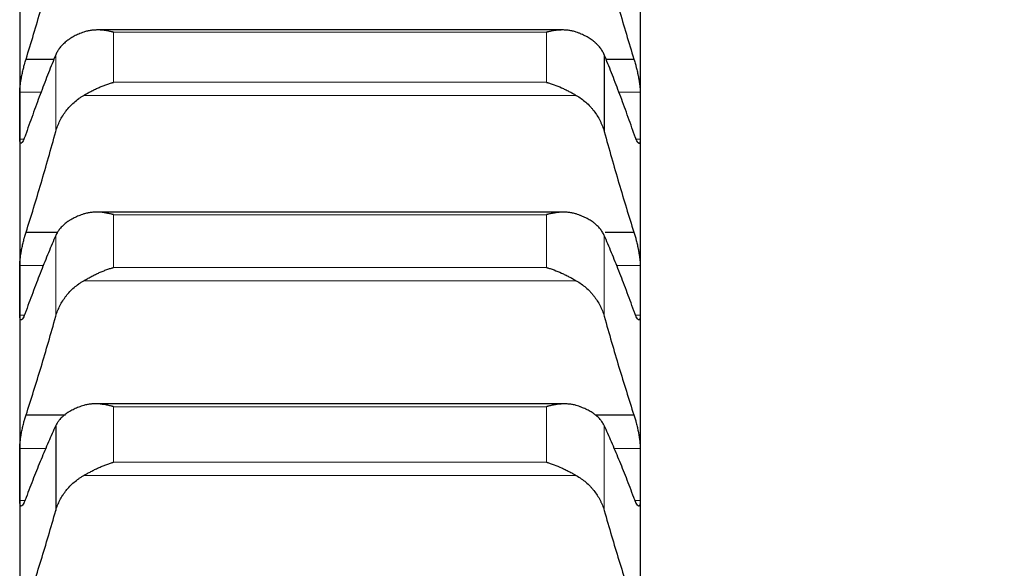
# Model space of a CAD drawing. Header units: inches. Extents: x 0 to 20790, y -12 to 14700.
# Tile 378 of 436: x 14115 to 14198, y 10445 to 10491. Entities that reach past the tile are written whole.
import ezdxf

# ---------------------------------------------------------------- set-up
doc = ezdxf.new("R2010")
doc.units = ezdxf.units.IN
doc.layers.add('1', color=7, linetype='Continuous', true_color=0xffffff)
doc.layers.add('254', color=7, linetype='Continuous', true_color=0xffffff)
doc.styles.add('latin_extended', font='simplex.shx')
doc.dimstyles.get("Standard").update_dxf_attribs({"dimtxt": 0.18, "dimasz": 0.18, "dimexe": 0.18, "dimexo": 0.0625, "dimgap": 0.09, "dimtad": 0, "dimtih": 1, "dimtoh": 1, "dimdec": 4, "dimzin": 0, "dimdsep": 46, "dimtxsty": 'Standard', "dimcen": 0.09, "dimadec": 0, "dimazin": 0, "dimtfac": 1, "dimtdec": 4, "dimtofl": 0, "dimtmove": 0, "dimatfit": 3, "dimfxl": 1, "dimtolj": 1, "dimtzin": 0, "dimarcsym": 0})

# ---------------------------------------------------------------- blocks, each defined once
blk = doc.blocks.new('_U7')
at = {"layer": '254', "color": 3, "linetype": 'Continuous', "lineweight": 13, "transparency": 16777216}
for p, q in [((13904.097, 12440.963), (13904.097, 12953.963)), ((14417.097, 9634.463), (14417.097, 12953.963)), ((14026.597, 12918.963), (14294.597, 12918.963))]:
    blk.add_line(p, q, dxfattribs=at)
at = {"layer": '254', "color": 3, "transparency": 16777216}
for points in [[(14026.597, 12939.38), (14026.597, 12898.546), (13904.097, 12918.963)], [(14294.597, 12898.546), (14294.597, 12939.38), (14417.097, 12918.963)]]:
    blk.add_solid(points, dxfattribs=at)
at = {"layer": 'Defpoints', "color": 0, "transparency": 16777216}
for p in [(14417.097, 12918.963), (13904.097, 12405.963), (14417.097, 9599.463)]:
    blk.add_point(p, dxfattribs=at)
at = {"layer": '254', "color": 2, "lineweight": 13, "transparency": 16777216, "insert": (13984.304, 13102.713), "char_height": 122.5, "attachment_point": 1, "style": 'latin_extended'}
blk.add_mtext('\\A1;513', dxfattribs=at)

msp = doc.modelspace()

# ---------------------------------------------------------------- linework, layer by layer
at = {"layer": '1', "color": 2, "linetype": 'Continuous', "lineweight": 25}
for p, q in [((14115.097, 10497.187), (14115.097, 10483.354)), ((14167.097, 10497.187), (14167.097, 10483.354)), ((14160.591, 10490.529), (14121.611, 10490.529)), ((14164.071, 10488.452), (14164.071, 10482.021)), ((14115.635, 10488.095), (14117.989, 10488.095)), ((14164.205, 10488.095), (14166.56, 10488.095)), ((14115.097, 10483.354), (14115.097, 10468.707)), ((14167.097, 10483.354), (14167.097, 10468.707)), ((14160.665, 10475.258), (14121.526, 10475.258)), ((14115.635, 10473.577), (14118.269, 10473.577)), ((14164.146, 10473.577), (14166.56, 10473.577)), ((14115.097, 10468.707), (14115.097, 10453.269)), ((14167.097, 10468.707), (14167.097, 10453.269)), ((14160.74, 10459.186), (14121.441, 10459.186)), ((14115.635, 10458.259), (14118.934, 10458.259)), ((14163.327, 10458.259), (14166.56, 10458.259)), ((14118.123, 10457.362), (14118.123, 10450.247)), ((14115.097, 10453.269), (14115.097, 10437.063)), ((14167.097, 10453.269), (14167.097, 10437.063))]:
    msp.add_line(p, q, dxfattribs=at)
at = {"layer": '1', "color": 110, "linetype": 'Continuous', "lineweight": 13}
for p, q in [((14122.953, 10490.34), (14159.241, 10490.34)), ((14122.953, 10490.34), (14122.953, 10486.141)), ((14159.241, 10490.34), (14159.241, 10486.141)), ((14118.123, 10488.452), (14118.123, 10482.021)), ((14122.953, 10486.141), (14159.241, 10486.141)), ((14115.1, 10485.324), (14116.942, 10485.324)), ((14120.466, 10485.048), (14161.729, 10485.048)), ((14165.252, 10485.324), (14167.095, 10485.324)), ((14115.1, 10481.385), (14115.456, 10481.385)), ((14166.745, 10481.385), (14167.095, 10481.385)), ((14122.953, 10475.045), (14159.241, 10475.045)), ((14122.953, 10475.045), (14122.953, 10470.619)), ((14159.241, 10475.045), (14159.241, 10470.619)), ((14118.123, 10473.306), (14118.123, 10466.528)), ((14164.071, 10473.306), (14164.071, 10466.528)), ((14115.1, 10470.788), (14117.131, 10470.788)), ((14122.953, 10470.619), (14159.241, 10470.619)), ((14165.064, 10470.788), (14167.095, 10470.788)), ((14120.466, 10469.512), (14161.729, 10469.512)), ((14115.1, 10466.626), (14115.491, 10466.626)), ((14166.7, 10466.626), (14167.095, 10466.626)), ((14122.953, 10458.947), (14159.241, 10458.947)), ((14122.953, 10458.947), (14122.953, 10454.301)), ((14159.241, 10458.947), (14159.241, 10454.301)), ((14164.071, 10457.362), (14164.071, 10450.247)), ((14115.1, 10455.457), (14117.337, 10455.457)), ((14164.857, 10455.457), (14167.095, 10455.457)), ((14122.953, 10454.301), (14159.241, 10454.301)), ((14120.466, 10453.183), (14161.729, 10453.183)), ((14115.1, 10451.08), (14115.53, 10451.08)), ((14166.659, 10451.08), (14167.095, 10451.08))]:
    msp.add_line(p, q, dxfattribs=at)
at = {"layer": '1', "color": 2, "linetype": 'Continuous', "lineweight": 25}
for points in [[(14115.635, 10488.095), (14115.846, 10488.778), (14116.266, 10490.162), (14116.891, 10492.289), (14117.51, 10494.465), (14117.92, 10495.95), (14118.123, 10496.701)], [(14164.071, 10496.701), (14164.275, 10495.95), (14164.684, 10494.465), (14165.304, 10492.289), (14165.929, 10490.162), (14166.349, 10488.778), (14166.56, 10488.095)], [(14118.123, 10488.452), (14117.92, 10487.959), (14117.51, 10486.946), (14116.891, 10485.341), (14116.266, 10483.652), (14115.846, 10482.469), (14115.635, 10481.863)], [(14166.56, 10481.863), (14166.349, 10482.469), (14165.929, 10483.652), (14165.304, 10485.341), (14164.684, 10486.946), (14164.275, 10487.959), (14164.071, 10488.452)], [(14115.097, 10483.354), (14115.097, 10484.011), (14115.098, 10484.668), (14115.1, 10485.324)], [(14167.095, 10485.324), (14167.096, 10484.668), (14167.097, 10484.011), (14167.097, 10483.354)], [(14115.1, 10481.385), (14115.098, 10482.041), (14115.097, 10482.698), (14115.097, 10483.354)], [(14167.097, 10483.354), (14167.097, 10482.698), (14167.096, 10482.041), (14167.095, 10481.385)], [(14115.635, 10473.577), (14115.846, 10474.244), (14116.266, 10475.597), (14116.891, 10477.68), (14117.51, 10479.818), (14117.92, 10481.28), (14118.123, 10482.021)], [(14164.071, 10482.021), (14164.275, 10481.28), (14164.684, 10479.818), (14165.304, 10477.68), (14165.929, 10475.597), (14166.349, 10474.244), (14166.56, 10473.577)], [(14118.123, 10473.306), (14117.92, 10472.839), (14117.51, 10471.875), (14116.891, 10470.341), (14116.266, 10468.719), (14115.846, 10467.578), (14115.635, 10466.994)], [(14166.56, 10466.994), (14166.349, 10467.578), (14165.929, 10468.719), (14165.304, 10470.341), (14164.684, 10471.875), (14164.275, 10472.839), (14164.071, 10473.306)], [(14115.097, 10468.707), (14115.097, 10469.401), (14115.098, 10470.094), (14115.1, 10470.788)], [(14167.095, 10470.788), (14167.096, 10470.094), (14167.097, 10469.401), (14167.097, 10468.707)], [(14115.1, 10466.626), (14115.098, 10467.32), (14115.097, 10468.014), (14115.097, 10468.707)], [(14167.097, 10468.707), (14167.097, 10468.014), (14167.096, 10467.32), (14167.095, 10466.626)], [(14115.635, 10458.259), (14115.846, 10458.909), (14116.266, 10460.228), (14116.891, 10462.266), (14117.51, 10464.362), (14117.92, 10465.799), (14118.123, 10466.528)], [(14164.071, 10466.528), (14164.275, 10465.799), (14164.684, 10464.362), (14165.304, 10462.266), (14165.929, 10460.228), (14166.349, 10458.909), (14166.56, 10458.259)], [(14118.123, 10457.362), (14117.92, 10456.921), (14117.51, 10456.008), (14116.891, 10454.546), (14116.266, 10452.994), (14115.846, 10451.898), (14115.635, 10451.335)], [(14166.56, 10451.335), (14166.349, 10451.898), (14165.929, 10452.994), (14165.304, 10454.546), (14164.684, 10456.008), (14164.275, 10456.921), (14164.071, 10457.362)], [(14115.097, 10453.269), (14115.097, 10453.998), (14115.098, 10454.728), (14115.1, 10455.457)], [(14167.095, 10455.457), (14167.096, 10454.728), (14167.097, 10453.998), (14167.097, 10453.269)], [(14115.1, 10451.08), (14115.098, 10451.81), (14115.097, 10452.539), (14115.097, 10453.269)], [(14167.097, 10453.269), (14167.097, 10452.539), (14167.096, 10451.81), (14167.095, 10451.08)], [(14115.635, 10442.167), (14115.846, 10442.798), (14116.266, 10444.082), (14116.891, 10446.07), (14117.51, 10448.122), (14117.92, 10449.531), (14118.123, 10450.247)], [(14164.071, 10450.247), (14164.275, 10449.531), (14164.684, 10448.122), (14165.304, 10446.07), (14165.929, 10444.082), (14166.349, 10442.798), (14166.56, 10442.167)]]:
    msp.add_open_spline(points, degree=3, dxfattribs=at)
for points, knots in [([(14120.466, 10490.353), (14120.32, 10490.303), (14120.18, 10490.248), (14119.911, 10490.132), (14119.653, 10490.008), (14119.417, 10489.868), (14119.276, 10489.775), (14119.249, 10489.756), (14119.194, 10489.718), (14119.167, 10489.699), (14119.086, 10489.64), (14119.035, 10489.601), (14118.885, 10489.479), (14118.792, 10489.396), (14118.621, 10489.222), (14118.542, 10489.133), (14118.434, 10488.994), (14118.399, 10488.947), (14118.35, 10488.875), (14118.335, 10488.851), (14118.304, 10488.803), (14118.289, 10488.778), (14118.216, 10488.655), (14118.166, 10488.554), (14118.123, 10488.452)], [0, 0, 0, 0, 0.125, 0.125, 0.25, 0.375, 0.375, 0.40625, 0.40625, 0.4375, 0.4375, 0.5, 0.5, 0.625, 0.625, 0.75, 0.75, 0.8125, 0.8125, 0.84375, 0.84375, 0.875, 0.875, 1, 1, 1, 1]), ([(14122.953, 10490.34), (14122.95, 10490.341), (14122.947, 10490.342), (14122.94, 10490.344), (14122.937, 10490.345), (14122.927, 10490.347), (14122.907, 10490.352), (14122.86, 10490.364), (14122.768, 10490.387), (14122.689, 10490.404), (14122.531, 10490.437), (14122.426, 10490.456), (14122.112, 10490.504), (14121.904, 10490.523), (14121.593, 10490.531), (14121.489, 10490.529), (14121.334, 10490.522), (14121.282, 10490.518), (14121.178, 10490.508), (14121.126, 10490.503), (14120.971, 10490.482), (14120.869, 10490.463), (14120.666, 10490.416), (14120.566, 10490.388), (14120.466, 10490.353)], [0, 0, 0, 0, 0.003906, 0.003906, 0.007812, 0.007812, 0.015625, 0.03125, 0.0625, 0.125, 0.125, 0.25, 0.25, 0.5, 0.5, 0.625, 0.625, 0.6875, 0.6875, 0.75, 0.75, 0.875, 0.875, 1, 1, 1, 1]), ([(14161.729, 10490.353), (14161.629, 10490.388), (14161.529, 10490.416), (14161.328, 10490.463), (14161.226, 10490.481), (14161.023, 10490.509), (14160.92, 10490.518), (14160.713, 10490.529), (14160.609, 10490.531), (14160.399, 10490.526), (14160.294, 10490.52), (14160.085, 10490.501), (14159.98, 10490.488), (14159.769, 10490.456), (14159.664, 10490.437), (14159.506, 10490.404), (14159.427, 10490.387), (14159.334, 10490.364), (14159.288, 10490.352), (14159.268, 10490.347), (14159.255, 10490.344), (14159.248, 10490.342), (14159.241, 10490.34)], [0, 0, 0, 0, 0.125, 0.125, 0.25, 0.25, 0.375, 0.375, 0.5, 0.5, 0.625, 0.625, 0.75, 0.75, 0.875, 0.875, 0.9375, 0.96875, 0.984375, 0.992187, 0.992187, 1, 1, 1, 1]), ([(14164.071, 10488.452), (14164.028, 10488.554), (14163.978, 10488.655), (14163.864, 10488.849), (14163.735, 10489.039), (14163.577, 10489.219), (14163.448, 10489.35), (14163.403, 10489.393), (14163.332, 10489.456), (14163.309, 10489.477), (14163.26, 10489.519), (14163.236, 10489.539), (14163.111, 10489.641), (14162.899, 10489.795), (14162.664, 10489.935), (14162.417, 10490.067), (14162.288, 10490.13), (14162.118, 10490.204), (14162.083, 10490.218), (14162.014, 10490.247), (14161.909, 10490.289), (14161.802, 10490.328), (14161.729, 10490.353)], [0, 0, 0, 0, 0.125, 0.125, 0.25, 0.375, 0.375, 0.4375, 0.4375, 0.46875, 0.46875, 0.5, 0.5, 0.625, 0.75, 0.75, 0.875, 0.875, 0.90625, 0.90625, 0.9375, 1, 1, 1, 1]), ([(14115.1, 10485.324), (14115.1, 10485.362), (14115.102, 10485.444), (14115.11, 10485.58), (14115.119, 10485.68), (14115.127, 10485.758), (14115.13, 10485.785), (14115.136, 10485.839), (14115.139, 10485.867), (14115.157, 10486.006), (14115.173, 10486.123), (14115.198, 10486.275), (14115.203, 10486.306), (14115.211, 10486.353), (14115.214, 10486.369), (14115.22, 10486.4), (14115.234, 10486.479), (14115.26, 10486.622), (14115.286, 10486.75), (14115.313, 10486.879), (14115.327, 10486.944), (14115.371, 10487.14), (14115.402, 10487.267), (14115.449, 10487.455), (14115.465, 10487.517), (14115.49, 10487.608), (14115.499, 10487.639), (14115.515, 10487.699), (14115.524, 10487.729), (14115.566, 10487.876), (14115.6, 10487.989), (14115.635, 10488.095)], [0, 0, 0, 0, 0.0625, 0.125, 0.1875, 0.1875, 0.21875, 0.21875, 0.25, 0.25, 0.375, 0.375, 0.40625, 0.40625, 0.421875, 0.421875, 0.4375, 0.5, 0.5625, 0.5625, 0.625, 0.625, 0.75, 0.75, 0.8125, 0.8125, 0.84375, 0.84375, 0.875, 0.875, 1, 1, 1, 1]), ([(14166.56, 10488.095), (14166.594, 10487.989), (14166.628, 10487.877), (14166.679, 10487.701), (14166.695, 10487.642), (14166.72, 10487.55), (14166.728, 10487.519), (14166.745, 10487.457), (14166.753, 10487.425), (14166.793, 10487.268), (14166.823, 10487.141), (14166.867, 10486.948), (14166.881, 10486.883), (14166.901, 10486.785), (14166.908, 10486.753), (14166.921, 10486.688), (14166.927, 10486.656), (14166.958, 10486.496), (14166.981, 10486.371), (14167.006, 10486.218), (14167.01, 10486.187), (14167.02, 10486.127), (14167.024, 10486.097), (14167.037, 10486.008), (14167.045, 10485.951), (14167.065, 10485.785), (14167.076, 10485.681), (14167.085, 10485.56), (14167.087, 10485.537), (14167.09, 10485.491), (14167.091, 10485.469), (14167.094, 10485.403), (14167.095, 10485.363), (14167.095, 10485.324)], [0, 0, 0, 0, 0.125, 0.125, 0.1875, 0.1875, 0.21875, 0.21875, 0.25, 0.25, 0.375, 0.375, 0.4375, 0.4375, 0.46875, 0.46875, 0.5, 0.5, 0.625, 0.625, 0.65625, 0.65625, 0.6875, 0.6875, 0.75, 0.75, 0.875, 0.875, 0.90625, 0.90625, 0.9375, 0.9375, 1, 1, 1, 1]), ([(14120.466, 10485.048), (14120.565, 10485.106), (14120.666, 10485.164), (14120.867, 10485.276), (14120.968, 10485.331), (14121.172, 10485.437), (14121.275, 10485.489), (14121.481, 10485.59), (14121.585, 10485.639), (14121.795, 10485.733), (14121.9, 10485.778), (14122.11, 10485.863), (14122.215, 10485.904), (14122.425, 10485.98), (14122.53, 10486.016), (14122.689, 10486.066), (14122.768, 10486.09), (14122.86, 10486.116), (14122.907, 10486.129), (14122.927, 10486.134), (14122.94, 10486.138), (14122.947, 10486.139), (14122.953, 10486.141)], [0, 0, 0, 0, 0.125, 0.125, 0.25, 0.25, 0.375, 0.375, 0.5, 0.5, 0.625, 0.625, 0.75, 0.75, 0.875, 0.875, 0.9375, 0.96875, 0.984375, 0.992187, 0.992187, 1, 1, 1, 1]), ([(14159.241, 10486.141), (14159.245, 10486.14), (14159.248, 10486.139), (14159.254, 10486.138), (14159.258, 10486.137), (14159.268, 10486.134), (14159.288, 10486.129), (14159.334, 10486.116), (14159.427, 10486.09), (14159.506, 10486.066), (14159.664, 10486.016), (14159.769, 10485.98), (14160.083, 10485.866), (14160.291, 10485.782), (14160.602, 10485.643), (14160.705, 10485.594), (14160.861, 10485.518), (14160.913, 10485.493), (14161.016, 10485.44), (14161.068, 10485.413), (14161.223, 10485.332), (14161.325, 10485.277), (14161.528, 10485.164), (14161.629, 10485.107), (14161.729, 10485.048)], [0, 0, 0, 0, 0.003906, 0.003906, 0.007812, 0.007812, 0.015625, 0.03125, 0.0625, 0.125, 0.125, 0.25, 0.25, 0.5, 0.5, 0.625, 0.625, 0.6875, 0.6875, 0.75, 0.75, 0.875, 0.875, 1, 1, 1, 1]), ([(14118.123, 10482.021), (14118.166, 10482.175), (14118.216, 10482.327), (14118.331, 10482.625), (14118.46, 10482.918), (14118.617, 10483.2), (14118.747, 10483.407), (14118.792, 10483.475), (14118.862, 10483.576), (14118.886, 10483.61), (14118.934, 10483.676), (14118.959, 10483.709), (14119.084, 10483.872), (14119.295, 10484.121), (14119.53, 10484.351), (14119.777, 10484.57), (14119.907, 10484.674), (14120.077, 10484.797), (14120.111, 10484.821), (14120.18, 10484.869), (14120.285, 10484.939), (14120.393, 10485.006), (14120.466, 10485.048)], [0, 0, 0, 0, 0.125, 0.125, 0.25, 0.375, 0.375, 0.4375, 0.4375, 0.46875, 0.46875, 0.5, 0.5, 0.625, 0.75, 0.75, 0.875, 0.875, 0.90625, 0.90625, 0.9375, 1, 1, 1, 1]), ([(14161.729, 10485.048), (14161.875, 10484.963), (14162.015, 10484.872), (14162.283, 10484.677), (14162.541, 10484.47), (14162.777, 10484.241), (14162.918, 10484.09), (14162.946, 10484.059), (14163.001, 10483.998), (14163.028, 10483.966), (14163.108, 10483.872), (14163.16, 10483.808), (14163.309, 10483.613), (14163.402, 10483.479), (14163.574, 10483.205), (14163.653, 10483.065), (14163.761, 10482.849), (14163.795, 10482.776), (14163.844, 10482.665), (14163.86, 10482.628), (14163.891, 10482.554), (14163.906, 10482.516), (14163.978, 10482.328), (14164.028, 10482.175), (14164.071, 10482.021)], [0, 0, 0, 0, 0.125, 0.125, 0.25, 0.375, 0.375, 0.40625, 0.40625, 0.4375, 0.4375, 0.5, 0.5, 0.625, 0.625, 0.75, 0.75, 0.8125, 0.8125, 0.84375, 0.84375, 0.875, 0.875, 1, 1, 1, 1]), ([(14115.635, 10481.863), (14115.6, 10481.758), (14115.566, 10481.662), (14115.516, 10481.53), (14115.499, 10481.488), (14115.475, 10481.429), (14115.466, 10481.41), (14115.45, 10481.372), (14115.442, 10481.354), (14115.402, 10481.268), (14115.371, 10481.21), (14115.328, 10481.139), (14115.314, 10481.118), (14115.293, 10481.091), (14115.287, 10481.083), (14115.274, 10481.068), (14115.267, 10481.062), (14115.236, 10481.033), (14115.214, 10481.022), (14115.189, 10481.024), (14115.184, 10481.026), (14115.175, 10481.03), (14115.17, 10481.033), (14115.158, 10481.044), (14115.15, 10481.055), (14115.129, 10481.097), (14115.118, 10481.137), (14115.109, 10481.203), (14115.108, 10481.217), (14115.105, 10481.247), (14115.104, 10481.262), (14115.101, 10481.311), (14115.1, 10481.346), (14115.1, 10481.385)], [0, 0, 0, 0, 0.125, 0.125, 0.1875, 0.1875, 0.21875, 0.21875, 0.25, 0.25, 0.375, 0.375, 0.4375, 0.4375, 0.46875, 0.46875, 0.5, 0.5, 0.625, 0.625, 0.65625, 0.65625, 0.6875, 0.6875, 0.75, 0.75, 0.875, 0.875, 0.90625, 0.90625, 0.9375, 0.9375, 1, 1, 1, 1]), ([(14167.095, 10481.385), (14167.095, 10481.346), (14167.093, 10481.276), (14167.084, 10481.188), (14167.076, 10481.141), (14167.068, 10481.111), (14167.065, 10481.101), (14167.059, 10481.084), (14167.055, 10481.076), (14167.038, 10481.041), (14167.021, 10481.026), (14166.996, 10481.023), (14166.991, 10481.024), (14166.983, 10481.025), (14166.98, 10481.026), (14166.975, 10481.028), (14166.961, 10481.034), (14166.934, 10481.053), (14166.908, 10481.082), (14166.881, 10481.117), (14166.867, 10481.138), (14166.823, 10481.209), (14166.793, 10481.267), (14166.745, 10481.37), (14166.729, 10481.407), (14166.704, 10481.467), (14166.696, 10481.487), (14166.679, 10481.529), (14166.671, 10481.551), (14166.628, 10481.661), (14166.594, 10481.758), (14166.56, 10481.863)], [0, 0, 0, 0, 0.0625, 0.125, 0.1875, 0.1875, 0.21875, 0.21875, 0.25, 0.25, 0.375, 0.375, 0.40625, 0.40625, 0.421875, 0.421875, 0.4375, 0.5, 0.5625, 0.5625, 0.625, 0.625, 0.75, 0.75, 0.8125, 0.8125, 0.84375, 0.84375, 0.875, 0.875, 1, 1, 1, 1]), ([(14120.466, 10475.104), (14120.32, 10475.056), (14120.18, 10475.005), (14119.911, 10474.895), (14119.653, 10474.778), (14119.417, 10474.646), (14119.276, 10474.559), (14119.249, 10474.541), (14119.194, 10474.505), (14119.167, 10474.487), (14119.086, 10474.432), (14119.035, 10474.394), (14118.885, 10474.28), (14118.792, 10474.2), (14118.621, 10474.036), (14118.542, 10473.952), (14118.434, 10473.82), (14118.399, 10473.776), (14118.35, 10473.708), (14118.335, 10473.685), (14118.304, 10473.639), (14118.289, 10473.616), (14118.216, 10473.499), (14118.166, 10473.404), (14118.123, 10473.306)], [0, 0, 0, 0, 0.125, 0.125, 0.25, 0.375, 0.375, 0.40625, 0.40625, 0.4375, 0.4375, 0.5, 0.5, 0.625, 0.625, 0.75, 0.75, 0.8125, 0.8125, 0.84375, 0.84375, 0.875, 0.875, 1, 1, 1, 1]), ([(14122.953, 10475.045), (14122.95, 10475.046), (14122.947, 10475.047), (14122.94, 10475.048), (14122.937, 10475.049), (14122.927, 10475.052), (14122.907, 10475.057), (14122.86, 10475.07), (14122.768, 10475.094), (14122.689, 10475.112), (14122.531, 10475.148), (14122.426, 10475.169), (14122.112, 10475.222), (14121.904, 10475.245), (14121.593, 10475.258), (14121.489, 10475.259), (14121.334, 10475.254), (14121.282, 10475.252), (14121.178, 10475.244), (14121.126, 10475.239), (14120.971, 10475.222), (14120.869, 10475.205), (14120.666, 10475.162), (14120.566, 10475.136), (14120.466, 10475.104)], [0, 0, 0, 0, 0.003906, 0.003906, 0.007813, 0.007813, 0.015625, 0.03125, 0.0625, 0.125, 0.125, 0.25, 0.25, 0.5, 0.5, 0.625, 0.625, 0.6875, 0.6875, 0.75, 0.75, 0.875, 0.875, 1, 1, 1, 1]), ([(14161.729, 10475.104), (14161.629, 10475.136), (14161.529, 10475.162), (14161.328, 10475.205), (14161.226, 10475.221), (14161.023, 10475.245), (14160.92, 10475.252), (14160.713, 10475.259), (14160.609, 10475.258), (14160.399, 10475.25), (14160.294, 10475.242), (14160.085, 10475.219), (14159.98, 10475.204), (14159.769, 10475.169), (14159.664, 10475.148), (14159.506, 10475.112), (14159.427, 10475.094), (14159.334, 10475.07), (14159.288, 10475.057), (14159.268, 10475.052), (14159.255, 10475.048), (14159.248, 10475.047), (14159.241, 10475.045)], [0, 0, 0, 0, 0.125, 0.125, 0.25, 0.25, 0.375, 0.375, 0.5, 0.5, 0.625, 0.625, 0.75, 0.75, 0.875, 0.875, 0.9375, 0.96875, 0.984375, 0.992188, 0.992188, 1, 1, 1, 1]), ([(14164.071, 10473.306), (14164.028, 10473.404), (14163.978, 10473.499), (14163.864, 10473.684), (14163.735, 10473.863), (14163.577, 10474.033), (14163.448, 10474.157), (14163.403, 10474.198), (14163.332, 10474.258), (14163.309, 10474.278), (14163.26, 10474.317), (14163.236, 10474.336), (14163.111, 10474.432), (14162.899, 10474.578), (14162.664, 10474.709), (14162.417, 10474.834), (14162.288, 10474.893), (14162.118, 10474.963), (14162.083, 10474.977), (14162.014, 10475.003), (14161.909, 10475.043), (14161.802, 10475.08), (14161.729, 10475.104)], [0, 0, 0, 0, 0.125, 0.125, 0.25, 0.375, 0.375, 0.4375, 0.4375, 0.46875, 0.46875, 0.5, 0.5, 0.625, 0.75, 0.75, 0.875, 0.875, 0.90625, 0.90625, 0.9375, 1, 1, 1, 1]), ([(14115.1, 10470.788), (14115.1, 10470.829), (14115.102, 10470.914), (14115.11, 10471.056), (14115.119, 10471.159), (14115.127, 10471.24), (14115.13, 10471.267), (14115.136, 10471.323), (14115.139, 10471.351), (14115.157, 10471.494), (14115.173, 10471.613), (14115.198, 10471.768), (14115.203, 10471.799), (14115.211, 10471.847), (14115.214, 10471.863), (14115.22, 10471.894), (14115.234, 10471.974), (14115.26, 10472.118), (14115.286, 10472.247), (14115.313, 10472.376), (14115.327, 10472.441), (14115.371, 10472.636), (14115.402, 10472.763), (14115.449, 10472.949), (14115.465, 10473.01), (14115.49, 10473.1), (14115.499, 10473.13), (14115.515, 10473.19), (14115.524, 10473.219), (14115.566, 10473.364), (14115.6, 10473.473), (14115.635, 10473.577)], [0, 0, 0, 0, 0.0625, 0.125, 0.1875, 0.1875, 0.21875, 0.21875, 0.25, 0.25, 0.375, 0.375, 0.40625, 0.40625, 0.421875, 0.421875, 0.4375, 0.5, 0.5625, 0.5625, 0.625, 0.625, 0.75, 0.75, 0.8125, 0.8125, 0.84375, 0.84375, 0.875, 0.875, 1, 1, 1, 1]), ([(14166.56, 10473.577), (14166.594, 10473.473), (14166.628, 10473.364), (14166.679, 10473.192), (14166.695, 10473.133), (14166.72, 10473.043), (14166.728, 10473.012), (14166.745, 10472.951), (14166.753, 10472.92), (14166.793, 10472.764), (14166.823, 10472.637), (14166.867, 10472.444), (14166.881, 10472.38), (14166.901, 10472.282), (14166.908, 10472.249), (14166.921, 10472.184), (14166.927, 10472.152), (14166.958, 10471.991), (14166.981, 10471.864), (14167.006, 10471.709), (14167.01, 10471.679), (14167.02, 10471.617), (14167.024, 10471.587), (14167.037, 10471.496), (14167.045, 10471.438), (14167.065, 10471.267), (14167.076, 10471.16), (14167.085, 10471.035), (14167.087, 10471.011), (14167.09, 10470.963), (14167.091, 10470.94), (14167.094, 10470.872), (14167.095, 10470.829), (14167.095, 10470.788)], [0, 0, 0, 0, 0.125, 0.125, 0.1875, 0.1875, 0.21875, 0.21875, 0.25, 0.25, 0.375, 0.375, 0.4375, 0.4375, 0.46875, 0.46875, 0.5, 0.5, 0.625, 0.625, 0.65625, 0.65625, 0.6875, 0.6875, 0.75, 0.75, 0.875, 0.875, 0.90625, 0.90625, 0.9375, 0.9375, 1, 1, 1, 1]), ([(14120.466, 10469.512), (14120.565, 10469.569), (14120.666, 10469.626), (14120.867, 10469.738), (14120.968, 10469.792), (14121.172, 10469.899), (14121.275, 10469.952), (14121.481, 10470.053), (14121.585, 10470.102), (14121.795, 10470.198), (14121.9, 10470.244), (14122.11, 10470.331), (14122.215, 10470.372), (14122.425, 10470.45), (14122.53, 10470.487), (14122.689, 10470.539), (14122.768, 10470.564), (14122.86, 10470.592), (14122.907, 10470.605), (14122.927, 10470.611), (14122.94, 10470.615), (14122.947, 10470.617), (14122.953, 10470.619)], [0, 0, 0, 0, 0.125, 0.125, 0.25, 0.25, 0.375, 0.375, 0.5, 0.5, 0.625, 0.625, 0.75, 0.75, 0.875, 0.875, 0.9375, 0.96875, 0.984375, 0.992187, 0.992187, 1, 1, 1, 1]), ([(14159.241, 10470.619), (14159.245, 10470.618), (14159.248, 10470.617), (14159.254, 10470.615), (14159.258, 10470.614), (14159.268, 10470.611), (14159.288, 10470.605), (14159.334, 10470.592), (14159.427, 10470.564), (14159.506, 10470.539), (14159.664, 10470.487), (14159.769, 10470.451), (14160.083, 10470.334), (14160.291, 10470.247), (14160.602, 10470.106), (14160.705, 10470.057), (14160.861, 10469.981), (14160.913, 10469.955), (14161.016, 10469.902), (14161.068, 10469.875), (14161.223, 10469.794), (14161.325, 10469.739), (14161.528, 10469.626), (14161.629, 10469.569), (14161.729, 10469.512)], [0, 0, 0, 0, 0.003906, 0.003906, 0.007813, 0.007813, 0.015625, 0.03125, 0.0625, 0.125, 0.125, 0.25, 0.25, 0.5, 0.5, 0.625, 0.625, 0.6875, 0.6875, 0.75, 0.75, 0.875, 0.875, 1, 1, 1, 1]), ([(14118.123, 10466.528), (14118.166, 10466.68), (14118.216, 10466.829), (14118.331, 10467.123), (14118.46, 10467.411), (14118.617, 10467.689), (14118.747, 10467.893), (14118.792, 10467.96), (14118.862, 10468.06), (14118.886, 10468.093), (14118.934, 10468.158), (14118.959, 10468.191), (14119.084, 10468.351), (14119.295, 10468.598), (14119.53, 10468.824), (14119.777, 10469.04), (14119.907, 10469.142), (14120.077, 10469.264), (14120.111, 10469.288), (14120.18, 10469.335), (14120.285, 10469.404), (14120.393, 10469.47), (14120.466, 10469.512)], [0, 0, 0, 0, 0.125, 0.125, 0.25, 0.375, 0.375, 0.4375, 0.4375, 0.46875, 0.46875, 0.5, 0.5, 0.625, 0.75, 0.75, 0.875, 0.875, 0.90625, 0.90625, 0.9375, 1, 1, 1, 1]), ([(14161.729, 10469.512), (14161.875, 10469.428), (14162.015, 10469.338), (14162.283, 10469.146), (14162.541, 10468.942), (14162.777, 10468.715), (14162.918, 10468.566), (14162.946, 10468.536), (14163.001, 10468.475), (14163.028, 10468.445), (14163.108, 10468.351), (14163.16, 10468.288), (14163.309, 10468.096), (14163.402, 10467.964), (14163.574, 10467.694), (14163.653, 10467.556), (14163.761, 10467.343), (14163.795, 10467.271), (14163.844, 10467.163), (14163.86, 10467.126), (14163.891, 10467.053), (14163.906, 10467.016), (14163.978, 10466.83), (14164.028, 10466.68), (14164.071, 10466.528)], [0, 0, 0, 0, 0.125, 0.125, 0.25, 0.375, 0.375, 0.40625, 0.40625, 0.4375, 0.4375, 0.5, 0.5, 0.625, 0.625, 0.75, 0.75, 0.8125, 0.8125, 0.84375, 0.84375, 0.875, 0.875, 1, 1, 1, 1]), ([(14115.635, 10466.994), (14115.6, 10466.891), (14115.566, 10466.799), (14115.516, 10466.673), (14115.499, 10466.633), (14115.475, 10466.576), (14115.466, 10466.558), (14115.45, 10466.523), (14115.442, 10466.506), (14115.402, 10466.425), (14115.371, 10466.371), (14115.328, 10466.308), (14115.314, 10466.29), (14115.293, 10466.267), (14115.287, 10466.26), (14115.274, 10466.248), (14115.267, 10466.242), (14115.236, 10466.22), (14115.214, 10466.214), (14115.189, 10466.223), (14115.184, 10466.226), (14115.175, 10466.233), (14115.17, 10466.237), (14115.158, 10466.252), (14115.15, 10466.265), (14115.129, 10466.315), (14115.118, 10466.36), (14115.109, 10466.432), (14115.108, 10466.447), (14115.105, 10466.479), (14115.104, 10466.496), (14115.101, 10466.548), (14115.1, 10466.586), (14115.1, 10466.626)], [0, 0, 0, 0, 0.125, 0.125, 0.1875, 0.1875, 0.21875, 0.21875, 0.25, 0.25, 0.375, 0.375, 0.4375, 0.4375, 0.46875, 0.46875, 0.5, 0.5, 0.625, 0.625, 0.65625, 0.65625, 0.6875, 0.6875, 0.75, 0.75, 0.875, 0.875, 0.90625, 0.90625, 0.9375, 0.9375, 1, 1, 1, 1]), ([(14167.095, 10466.626), (14167.095, 10466.586), (14167.093, 10466.511), (14167.084, 10466.416), (14167.076, 10466.364), (14167.068, 10466.33), (14167.065, 10466.319), (14167.059, 10466.3), (14167.055, 10466.29), (14167.038, 10466.249), (14167.021, 10466.229), (14166.996, 10466.22), (14166.991, 10466.219), (14166.983, 10466.218), (14166.98, 10466.218), (14166.975, 10466.219), (14166.961, 10466.221), (14166.934, 10466.234), (14166.908, 10466.259), (14166.881, 10466.289), (14166.867, 10466.307), (14166.823, 10466.371), (14166.793, 10466.425), (14166.745, 10466.521), (14166.729, 10466.556), (14166.704, 10466.612), (14166.696, 10466.632), (14166.679, 10466.672), (14166.671, 10466.692), (14166.628, 10466.798), (14166.594, 10466.892), (14166.56, 10466.994)], [0, 0, 0, 0, 0.0625, 0.125, 0.1875, 0.1875, 0.21875, 0.21875, 0.25, 0.25, 0.375, 0.375, 0.40625, 0.40625, 0.421875, 0.421875, 0.4375, 0.5, 0.5625, 0.5625, 0.625, 0.625, 0.75, 0.75, 0.8125, 0.8125, 0.84375, 0.84375, 0.875, 0.875, 1, 1, 1, 1]), ([(14120.466, 10459.052), (14120.32, 10459.008), (14120.18, 10458.96), (14119.911, 10458.857), (14119.653, 10458.747), (14119.417, 10458.624), (14119.276, 10458.542), (14119.249, 10458.525), (14119.194, 10458.491), (14119.167, 10458.474), (14119.086, 10458.422), (14119.035, 10458.387), (14118.885, 10458.279), (14118.792, 10458.205), (14118.621, 10458.051), (14118.542, 10457.971), (14118.434, 10457.847), (14118.399, 10457.805), (14118.35, 10457.741), (14118.335, 10457.72), (14118.304, 10457.676), (14118.289, 10457.654), (14118.216, 10457.544), (14118.166, 10457.454), (14118.123, 10457.362)], [0, 0, 0, 0, 0.125, 0.125, 0.25, 0.375, 0.375, 0.40625, 0.40625, 0.4375, 0.4375, 0.5, 0.5, 0.625, 0.625, 0.75, 0.75, 0.8125, 0.8125, 0.84375, 0.84375, 0.875, 0.875, 1, 1, 1, 1]), ([(14122.953, 10458.947), (14122.95, 10458.948), (14122.947, 10458.949), (14122.94, 10458.951), (14122.937, 10458.952), (14122.927, 10458.955), (14122.907, 10458.961), (14122.86, 10458.974), (14122.768, 10458.999), (14122.689, 10459.019), (14122.531, 10459.057), (14122.426, 10459.079), (14122.112, 10459.137), (14121.904, 10459.164), (14121.593, 10459.184), (14121.489, 10459.187), (14121.334, 10459.185), (14121.282, 10459.183), (14121.178, 10459.178), (14121.126, 10459.174), (14120.971, 10459.16), (14120.869, 10459.146), (14120.666, 10459.107), (14120.566, 10459.083), (14120.466, 10459.052)], [0, 0, 0, 0, 0.003906, 0.003906, 0.007813, 0.007813, 0.015625, 0.03125, 0.0625, 0.125, 0.125, 0.25, 0.25, 0.5, 0.5, 0.625, 0.625, 0.6875, 0.6875, 0.75, 0.75, 0.875, 0.875, 1, 1, 1, 1]), ([(14161.729, 10459.052), (14161.629, 10459.083), (14161.529, 10459.107), (14161.328, 10459.145), (14161.226, 10459.159), (14161.023, 10459.179), (14160.92, 10459.184), (14160.713, 10459.187), (14160.609, 10459.184), (14160.399, 10459.171), (14160.294, 10459.161), (14160.085, 10459.135), (14159.98, 10459.118), (14159.769, 10459.079), (14159.664, 10459.057), (14159.506, 10459.019), (14159.427, 10458.999), (14159.334, 10458.974), (14159.288, 10458.961), (14159.268, 10458.955), (14159.255, 10458.951), (14159.248, 10458.949), (14159.241, 10458.947)], [0, 0, 0, 0, 0.125, 0.125, 0.25, 0.25, 0.375, 0.375, 0.5, 0.5, 0.625, 0.625, 0.75, 0.75, 0.875, 0.875, 0.9375, 0.96875, 0.984375, 0.992188, 0.992188, 1, 1, 1, 1]), ([(14164.071, 10457.362), (14164.028, 10457.454), (14163.978, 10457.544), (14163.864, 10457.718), (14163.735, 10457.888), (14163.577, 10458.047), (14163.448, 10458.164), (14163.403, 10458.202), (14163.332, 10458.259), (14163.309, 10458.277), (14163.26, 10458.314), (14163.236, 10458.332), (14163.111, 10458.422), (14162.899, 10458.559), (14162.664, 10458.683), (14162.417, 10458.8), (14162.288, 10458.855), (14162.118, 10458.92), (14162.083, 10458.933), (14162.014, 10458.958), (14161.909, 10458.995), (14161.802, 10459.03), (14161.729, 10459.052)], [0, 0, 0, 0, 0.125, 0.125, 0.25, 0.375, 0.375, 0.4375, 0.4375, 0.46875, 0.46875, 0.5, 0.5, 0.625, 0.75, 0.75, 0.875, 0.875, 0.90625, 0.90625, 0.9375, 1, 1, 1, 1]), ([(14115.1, 10455.457), (14115.1, 10455.5), (14115.102, 10455.589), (14115.11, 10455.736), (14115.119, 10455.843), (14115.127, 10455.926), (14115.13, 10455.954), (14115.136, 10456.011), (14115.139, 10456.04), (14115.157, 10456.186), (14115.173, 10456.307), (14115.198, 10456.464), (14115.203, 10456.496), (14115.211, 10456.544), (14115.214, 10456.56), (14115.22, 10456.592), (14115.234, 10456.672), (14115.26, 10456.817), (14115.286, 10456.946), (14115.313, 10457.076), (14115.327, 10457.14), (14115.371, 10457.335), (14115.402, 10457.461), (14115.449, 10457.644), (14115.465, 10457.705), (14115.49, 10457.794), (14115.499, 10457.823), (14115.515, 10457.882), (14115.524, 10457.91), (14115.566, 10458.052), (14115.6, 10458.159), (14115.635, 10458.259)], [0, 0, 0, 0, 0.0625, 0.125, 0.1875, 0.1875, 0.21875, 0.21875, 0.25, 0.25, 0.375, 0.375, 0.40625, 0.40625, 0.421875, 0.421875, 0.4375, 0.5, 0.5625, 0.5625, 0.625, 0.625, 0.75, 0.75, 0.8125, 0.8125, 0.84375, 0.84375, 0.875, 0.875, 1, 1, 1, 1]), ([(14166.56, 10458.259), (14166.594, 10458.159), (14166.628, 10458.053), (14166.679, 10457.884), (14166.695, 10457.826), (14166.72, 10457.737), (14166.728, 10457.707), (14166.745, 10457.646), (14166.753, 10457.616), (14166.793, 10457.461), (14166.823, 10457.336), (14166.867, 10457.144), (14166.881, 10457.079), (14166.901, 10456.981), (14166.908, 10456.949), (14166.921, 10456.883), (14166.927, 10456.851), (14166.958, 10456.689), (14166.981, 10456.562), (14167.006, 10456.405), (14167.01, 10456.373), (14167.02, 10456.311), (14167.024, 10456.28), (14167.037, 10456.188), (14167.045, 10456.129), (14167.065, 10455.954), (14167.076, 10455.844), (14167.085, 10455.715), (14167.087, 10455.69), (14167.09, 10455.64), (14167.091, 10455.616), (14167.094, 10455.545), (14167.095, 10455.5), (14167.095, 10455.457)], [0, 0, 0, 0, 0.125, 0.125, 0.1875, 0.1875, 0.21875, 0.21875, 0.25, 0.25, 0.375, 0.375, 0.4375, 0.4375, 0.46875, 0.46875, 0.5, 0.5, 0.625, 0.625, 0.65625, 0.65625, 0.6875, 0.6875, 0.75, 0.75, 0.875, 0.875, 0.90625, 0.90625, 0.9375, 0.9375, 1, 1, 1, 1]), ([(14120.466, 10453.183), (14120.565, 10453.24), (14120.666, 10453.296), (14120.867, 10453.406), (14120.968, 10453.461), (14121.172, 10453.568), (14121.275, 10453.62), (14121.481, 10453.722), (14121.585, 10453.772), (14121.795, 10453.869), (14121.9, 10453.915), (14122.11, 10454.004), (14122.215, 10454.046), (14122.425, 10454.127), (14122.53, 10454.165), (14122.689, 10454.219), (14122.768, 10454.245), (14122.86, 10454.274), (14122.907, 10454.288), (14122.927, 10454.294), (14122.94, 10454.298), (14122.947, 10454.299), (14122.953, 10454.301)], [0, 0, 0, 0, 0.125, 0.125, 0.25, 0.25, 0.375, 0.375, 0.5, 0.5, 0.625, 0.625, 0.75, 0.75, 0.875, 0.875, 0.9375, 0.96875, 0.984375, 0.992187, 0.992187, 1, 1, 1, 1]), ([(14159.241, 10454.301), (14159.245, 10454.3), (14159.248, 10454.299), (14159.254, 10454.298), (14159.258, 10454.297), (14159.268, 10454.294), (14159.288, 10454.288), (14159.334, 10454.274), (14159.427, 10454.245), (14159.506, 10454.219), (14159.664, 10454.165), (14159.769, 10454.127), (14160.083, 10454.007), (14160.291, 10453.919), (14160.602, 10453.776), (14160.705, 10453.726), (14160.861, 10453.649), (14160.913, 10453.623), (14161.016, 10453.571), (14161.068, 10453.544), (14161.223, 10453.463), (14161.325, 10453.407), (14161.528, 10453.296), (14161.629, 10453.24), (14161.729, 10453.183)], [0, 0, 0, 0, 0.003906, 0.003906, 0.007812, 0.007812, 0.015625, 0.03125, 0.0625, 0.125, 0.125, 0.25, 0.25, 0.5, 0.5, 0.625, 0.625, 0.6875, 0.6875, 0.75, 0.75, 0.875, 0.875, 1, 1, 1, 1]), ([(14118.123, 10450.247), (14118.166, 10450.397), (14118.216, 10450.543), (14118.331, 10450.832), (14118.46, 10451.115), (14118.617, 10451.388), (14118.747, 10451.589), (14118.792, 10451.655), (14118.862, 10451.753), (14118.886, 10451.786), (14118.934, 10451.85), (14118.959, 10451.882), (14119.084, 10452.04), (14119.295, 10452.282), (14119.53, 10452.505), (14119.777, 10452.718), (14119.907, 10452.819), (14120.077, 10452.939), (14120.111, 10452.962), (14120.18, 10453.009), (14120.285, 10453.077), (14120.393, 10453.142), (14120.466, 10453.183)], [0, 0, 0, 0, 0.125, 0.125, 0.25, 0.375, 0.375, 0.4375, 0.4375, 0.46875, 0.46875, 0.5, 0.5, 0.625, 0.75, 0.75, 0.875, 0.875, 0.90625, 0.90625, 0.9375, 1, 1, 1, 1]), ([(14161.729, 10453.183), (14161.875, 10453.1), (14162.015, 10453.011), (14162.283, 10452.822), (14162.541, 10452.621), (14162.777, 10452.398), (14162.918, 10452.252), (14162.946, 10452.222), (14163.001, 10452.162), (14163.028, 10452.132), (14163.108, 10452.04), (14163.16, 10451.978), (14163.309, 10451.789), (14163.402, 10451.659), (14163.574, 10451.394), (14163.653, 10451.257), (14163.761, 10451.048), (14163.795, 10450.978), (14163.844, 10450.871), (14163.86, 10450.835), (14163.891, 10450.763), (14163.906, 10450.726), (14163.978, 10450.544), (14164.028, 10450.396), (14164.071, 10450.247)], [0, 0, 0, 0, 0.125, 0.125, 0.25, 0.375, 0.375, 0.40625, 0.40625, 0.4375, 0.4375, 0.5, 0.5, 0.625, 0.625, 0.75, 0.75, 0.8125, 0.8125, 0.84375, 0.84375, 0.875, 0.875, 1, 1, 1, 1]), ([(14115.635, 10451.335), (14115.6, 10451.236), (14115.566, 10451.147), (14115.516, 10451.027), (14115.499, 10450.989), (14115.475, 10450.936), (14115.466, 10450.919), (14115.45, 10450.886), (14115.442, 10450.87), (14115.402, 10450.794), (14115.371, 10450.746), (14115.328, 10450.69), (14115.314, 10450.674), (14115.293, 10450.655), (14115.287, 10450.649), (14115.274, 10450.639), (14115.267, 10450.635), (14115.236, 10450.619), (14115.214, 10450.619), (14115.189, 10450.634), (14115.184, 10450.638), (14115.175, 10450.648), (14115.17, 10450.653), (14115.158, 10450.672), (14115.15, 10450.688), (14115.129, 10450.745), (14115.118, 10450.795), (14115.109, 10450.873), (14115.108, 10450.89), (14115.105, 10450.924), (14115.104, 10450.942), (14115.101, 10450.998), (14115.1, 10451.037), (14115.1, 10451.08)], [0, 0, 0, 0, 0.125, 0.125, 0.1875, 0.1875, 0.21875, 0.21875, 0.25, 0.25, 0.375, 0.375, 0.4375, 0.4375, 0.46875, 0.46875, 0.5, 0.5, 0.625, 0.625, 0.65625, 0.65625, 0.6875, 0.6875, 0.75, 0.75, 0.875, 0.875, 0.90625, 0.90625, 0.9375, 0.9375, 1, 1, 1, 1]), ([(14167.095, 10451.08), (14167.095, 10451.037), (14167.093, 10450.958), (14167.084, 10450.856), (14167.076, 10450.8), (14167.068, 10450.762), (14167.065, 10450.75), (14167.059, 10450.728), (14167.055, 10450.717), (14167.038, 10450.67), (14167.021, 10450.644), (14166.996, 10450.628), (14166.991, 10450.626), (14166.983, 10450.624), (14166.98, 10450.623), (14166.975, 10450.622), (14166.961, 10450.621), (14166.934, 10450.629), (14166.908, 10450.648), (14166.881, 10450.673), (14166.867, 10450.689), (14166.823, 10450.745), (14166.793, 10450.794), (14166.745, 10450.884), (14166.729, 10450.916), (14166.704, 10450.97), (14166.696, 10450.988), (14166.679, 10451.026), (14166.671, 10451.046), (14166.628, 10451.147), (14166.594, 10451.236), (14166.56, 10451.335)], [0, 0, 0, 0, 0.0625, 0.125, 0.1875, 0.1875, 0.21875, 0.21875, 0.25, 0.25, 0.375, 0.375, 0.40625, 0.40625, 0.421875, 0.421875, 0.4375, 0.5, 0.5625, 0.5625, 0.625, 0.625, 0.75, 0.75, 0.8125, 0.8125, 0.84375, 0.84375, 0.875, 0.875, 1, 1, 1, 1])]:
    msp.add_open_spline(points, degree=3, knots=knots, dxfattribs=at)

# ---------------------------------------------------------------- dimensions: what is measured, and where the dimension line sits
at = {"layer": '254', "color": 2, "linetype": 'Continuous', "lineweight": 13}
dim = msp.add_linear_dim(base=(14417.097, 12918.963), p1=(13904.097, 12405.963), p2=(14417.097, 9599.463), dimstyle='Standard', override={"dimscale": 35, "dimtxt": 3.5, "dimasz": 3.5, "dimexe": 1, "dimexo": 1, "dimgap": 1.75, "dimtad": 1, "dimtih": 1, "dimtoh": 0, "dimdec": 2, "dimlfac": 1, "dimzin": 8, "dimdsep": 46, "dimlunit": 2, "dimtxsty": 'latin_extended', "dimsah": 1, "dimse1": 0, "dimse2": 0, "dimsd1": 0, "dimsd2": 0, "dimclrd": 3, "dimclre": 3, "dimclrt": 2, "dimtol": 0, "dimtm": -0.1, "dimtfac": 0.714286, "dimtdec": 3, "dimtofl": 1, "dimtmove": 0, "dimtzin": 8, "dimlwd": 13, "dimlwe": 13}, dxfattribs=at)
dim.commit()
dim.dimension.update_dxf_attribs({"geometry": '_U7', "text_midpoint": (14130.138, 12918.963), "dimtype": 160})

doc.saveas('drawing.dxf')
